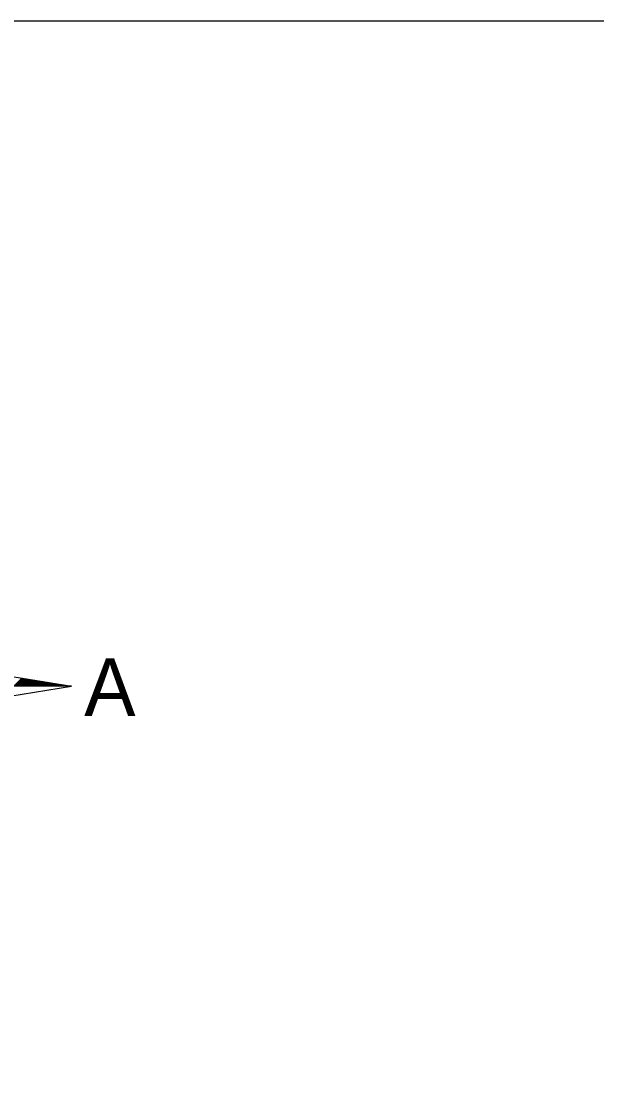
# Model space of a CAD drawing. Extents: x 576692 to 577659, y 273254 to 273799.
# Drawn here: x 577280.31 to 577290.33, y 273522.71 to 273540.97 of the extents above; entities that cross this region are included whole.
import ezdxf

# ---------------------------------------------------------------- set-up
doc = ezdxf.new("R2010")
doc.units = 0
doc.layers.add('RAMI_UZMR_####_####_#', color=7, linetype='Continuous')

msp = doc.modelspace()

# ---------------------------------------------------------------- linework, layer by layer
at = {"layer": 'RAMI_UZMR_####_####_#'}
for p, q in [((577275.69, 273530.306), (577281.194, 273529.41)), ((577280.188, 273529.41), (577280.329, 273529.551)), ((577280.206, 273529.41), (577280.345, 273529.549)), ((577280.224, 273529.41), (577280.36, 273529.546)), ((577280.242, 273529.41), (577280.375, 273529.543)), ((577280.26, 273529.41), (577280.391, 273529.541)), ((577280.278, 273529.41), (577280.406, 273529.538)), ((577280.297, 273529.41), (577280.422, 273529.536)), ((577280.314, 273529.41), (577280.438, 273529.534)), ((577280.333, 273529.41), (577280.454, 273529.531)), ((577280.351, 273529.41), (577280.469, 273529.529)), ((577280.369, 273529.41), (577280.484, 273529.526)), ((577280.387, 273529.41), (577280.5, 273529.523)), ((577280.406, 273529.41), (577280.516, 273529.521)), ((577280.423, 273529.41), (577280.531, 273529.518)), ((577280.442, 273529.41), (577280.546, 273529.516)), ((577280.46, 273529.41), (577280.562, 273529.514)), ((577280.478, 273529.41), (577280.578, 273529.511)), ((577280.495, 273529.41), (577280.594, 273529.508)), ((577280.514, 273529.41), (577280.609, 273529.506)), ((577280.532, 273529.41), (577280.625, 273529.503)), ((577280.55, 273529.41), (577280.64, 273529.501)), ((577280.568, 273529.41), (577280.655, 273529.498)), ((577280.586, 273529.41), (577280.671, 273529.495)), ((577280.604, 273529.41), (577280.687, 273529.493)), ((577280.622, 273529.41), (577280.702, 273529.49)), ((577280.641, 273529.41), (577280.718, 273529.488)), ((577280.658, 273529.41), (577280.734, 273529.486)), ((577280.677, 273529.41), (577280.749, 273529.483)), ((577280.695, 273529.41), (577280.765, 273529.481)), ((577280.713, 273529.41), (577280.78, 273529.478)), ((577280.731, 273529.41), (577280.796, 273529.475)), ((577280.749, 273529.41), (577280.811, 273529.473)), ((577280.767, 273529.41), (577280.827, 273529.47)), ((577281.194, 273529.41), (577274.794, 273529.41)), ((577281.194, 273529.41), (577274.794, 273529.41)), ((577275.69, 273528.514), (577281.194, 273529.41)), ((577280.785, 273529.41), (577280.842, 273529.468)), ((577280.803, 273529.41), (577280.858, 273529.465)), ((577280.822, 273529.41), (577280.874, 273529.463)), ((577280.84, 273529.41), (577280.889, 273529.46)), ((577280.858, 273529.41), (577280.905, 273529.458)), ((577280.876, 273529.41), (577280.921, 273529.455)), ((577280.894, 273529.41), (577280.936, 273529.453)), ((577280.912, 273529.41), (577280.951, 273529.45)), ((577280.93, 273529.41), (577280.967, 273529.447)), ((577280.948, 273529.41), (577280.982, 273529.445)), ((577280.966, 273529.41), (577280.998, 273529.442)), ((577280.985, 273529.41), (577281.014, 273529.44)), ((577281.002, 273529.41), (577281.03, 273529.438)), ((577281.021, 273529.41), (577281.045, 273529.434)), ((577281.038, 273529.41), (577281.06, 273529.432)), ((577281.057, 273529.41), (577281.076, 273529.43)), ((577281.075, 273529.41), (577281.092, 273529.427)), ((577281.094, 273529.41), (577281.107, 273529.425)), ((577281.111, 273529.41), (577281.122, 273529.422)), ((577281.129, 273529.41), (577281.138, 273529.419)), ((577281.147, 273529.41), (577281.154, 273529.417)), ((577281.166, 273529.41), (577281.17, 273529.414)), ((577281.183, 273529.41), (577281.185, 273529.412))]:
    msp.add_line(p, q, dxfattribs=at)
msp.add_lwpolyline([(577264.833, 273540.966), (577264.833, 273254.354), (577462.049, 273254.354), (577462.049, 273540.966)], close=True, dxfattribs=at)

# ---------------------------------------------------------------- texts
msp.add_text('A', height=1, rotation=360, dxfattribs=at).set_placement((577281.413, 273528.894))

doc.saveas('drawing.dxf')
